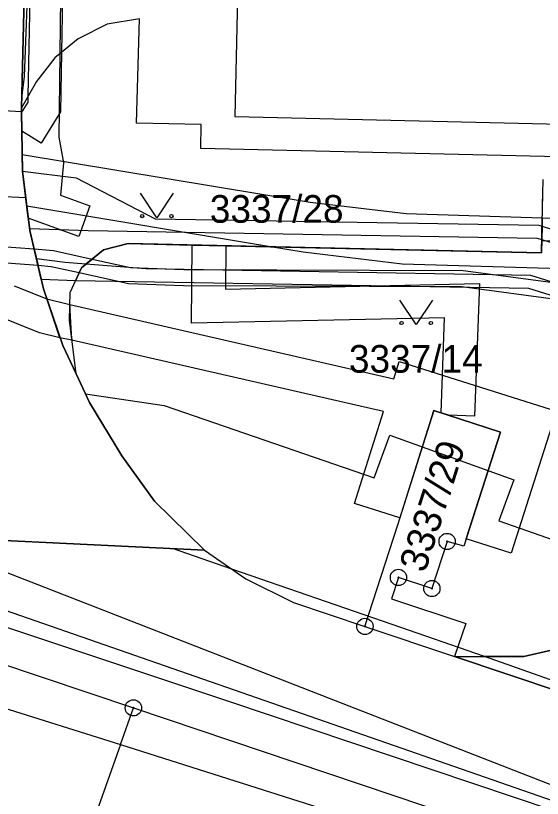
# Model space of a CAD drawing. Extents: x -593183 to -588034, y -1130415 to -1124994.
# Drawn here: x -592289.01 to -592256.65, y -1128440.03 to -1128391.95 of the extents above; entities that cross this region are included whole.
import ezdxf

# ---------------------------------------------------------------- set-up
doc = ezdxf.new("R2010")
doc.units = 0
for name, color, linetype in [('Vrstva 1', 7, 'Continuous'), ('Vrstva 18', 7, 'Continuous'), ('Vrstva 24', 7, 'Continuous'), ('Vrstva 25', 7, 'Continuous'), ('Vrstva 27', 7, 'Continuous'), ('Vrstva 4', 7, 'Continuous')]:
    doc.layers.add(name, color=color, linetype=linetype)

msp = doc.modelspace()

# ---------------------------------------------------------------- linework, layer by layer
at = {"layer": 'Vrstva 1'}
for p, q in [((-592288.65, -1128397.62), (-592288.28, -1128381.55)), ((-592275.23, -1128384.56), (-592275.54, -1128398.15)), ((-592275.54, -1128398.15), (-592237.53, -1128399.02)), ((-592256.71, -1128406.52), (-592256.61, -1128402.02)), ((-592283.61, -1128406.33), (-592282.09, -1128405.95)), ((-592282.09, -1128405.95), (-592256.71, -1128406.52)), ((-592284.96, -1128407.43), (-592283.61, -1128406.33)), ((-592285.66, -1128408.95), (-592284.96, -1128407.43)), ((-592285.71, -1128410.65), (-592285.66, -1128408.95)), ((-592285.3, -1128413.96), (-592285.71, -1128410.65)), ((-592265.54, -1128423.23), (-592263.31, -1128416.2)), ((-592263.31, -1128416.2), (-592259.22, -1128417.54)), ((-592259.22, -1128417.54), (-592261.48, -1128424.53)), ((-592267.55, -1128429.47), (-592265.54, -1128423.23)), ((-592294.22, -1128423.96), (-592277.41, -1128424.79)), ((-592262.5, -1128424.25), (-592263.44, -1128427.14)), ((-592261.48, -1128424.53), (-592262.5, -1128424.25)), ((-592292.81, -1128424.89), (-592233.79, -1128447.89)), ((-592277.41, -1128424.79), (-592274.87, -1128426.54)), ((-592274.87, -1128426.54), (-592271.94, -1128428)), ((-592265.49, -1128426.46), (-592265.91, -1128427.78)), ((-592263.44, -1128427.14), (-592265.49, -1128426.46)), ((-592293.27, -1128427.22), (-592233.79, -1128447.89)), ((-592271.94, -1128428), (-592267.55, -1128429.47)), ((-592265.91, -1128427.78), (-592261.36, -1128429.28)), ((-592293.44, -1128428.22), (-592275.93, -1128434.06)), ((-592267.55, -1128429.47), (-592262.05, -1128431.32)), ((-592261.36, -1128429.28), (-592262.05, -1128431.32)), ((-592294.06, -1128430.35), (-592281.78, -1128434.47)), ((-592257.79, -1128431.31), (-592256.01, -1128430.9)), ((-592262.05, -1128431.32), (-592257.79, -1128431.31)), ((-592262.05, -1128431.32), (-592240.51, -1128438.56)), ((-592275.93, -1128434.06), (-592255.94, -1128440.77)), ((-592282.58, -1128436.73), (-592281.78, -1128434.47)), ((-592281.78, -1128434.47), (-592237.07, -1128449.5)), ((-592282.58, -1128436.73), (-592287.92, -1128451.81))]:
    msp.add_line(p, q, dxfattribs=at)
for points in [[(-592238.04, -1128401.03), (-592277.64, -1128400.11), (-592277.61, -1128398.63), (-592281.59, -1128398.55), (-592281.41, -1128392.14), (-592283.39, -1128392.47), (-592285.17, -1128393.38), (-592286.61, -1128394.54), (-592287.74, -1128396), (-592288.65, -1128397.62)], [(-592285.3, -1128413.96), (-592286.12, -1128412.21), (-592287.31, -1128408.73), (-592288.14, -1128405.15), (-592288.59, -1128401.5), (-592288.65, -1128397.83), (-592288.65, -1128397.62)], [(-592277.41, -1128424.79), (-592280.49, -1128421.77), (-592282.49, -1128418.99), (-592284.48, -1128415.72), (-592285.3, -1128413.96)]]:
    msp.add_lwpolyline(points, dxfattribs=at)
at = {"layer": 'Vrstva 24'}
for centre, radius in [((-592262.5, -1128424.25), 0.5), ((-592262.5, -1128424.25), 0.0327), ((-592265.49, -1128426.46), 0.5), ((-592265.49, -1128426.46), 0.0327), ((-592263.44, -1128427.14), 0.5), ((-592263.44, -1128427.14), 0.0327), ((-592267.55, -1128429.47), 0.5), ((-592267.55, -1128429.47), 0.0327), ((-592281.78, -1128434.47), 0.5), ((-592281.78, -1128434.47), 0.0327)]:
    msp.add_circle(centre, radius, dxfattribs=at)
at = {"layer": 'Vrstva 25'}
for points in [[(-592279.34, -1128402.86), (-592280.34, -1128404.36), (-592281.34, -1128402.86)], [(-592263.4, -1128409.43), (-592264.4, -1128410.93), (-592265.4, -1128409.43)]]:
    msp.add_lwpolyline(points, dxfattribs=at)
for centre in [(-592281.24, -1128404.26), (-592279.44, -1128404.26), (-592265.3, -1128410.83), (-592263.5, -1128410.83)]:
    msp.add_circle(centre, 0.1, dxfattribs=at)
at = {"layer": 'Vrstva 27'}
for p, q in [((-592288.28, -1128381.55), (-592288.65, -1128397.62)), ((-592288.24, -1128396.9), (-592287.98, -1128383.32)), ((-592286.04, -1128386.05), (-592286.19, -1128394.2)), ((-592288.47, -1128395.69), (-592288.26, -1128390.23)), ((-592286.26, -1128390.28), (-592286.3, -1128394.29)), ((-592286.3, -1128394.29), (-592286.36, -1128399.41)), ((-592286.19, -1128394.2), (-592286.26, -1128397.85)), ((-592288.64, -1128397.01), (-592288.47, -1128395.69)), ((-592288.65, -1128397.83), (-592288.64, -1128397.01)), ((-592288.65, -1128397.92), (-592288.25, -1128397.27)), ((-592288.25, -1128397.27), (-592288.24, -1128396.9)), ((-592295.59, -1128397.46), (-592288.65, -1128397.83)), ((-592288.65, -1128397.62), (-592288.65, -1128397.83)), ((-592288.65, -1128397.83), (-592288.59, -1128401.5)), ((-592288.59, -1128401.5), (-592288.65, -1128397.83)), ((-592288.65, -1128397.83), (-592288.59, -1128401.5)), ((-592288.63, -1128399.05), (-592288.65, -1128397.92)), ((-592286.26, -1128397.85), (-592287.44, -1128399.78)), ((-592287.44, -1128399.78), (-592288.63, -1128399.05)), ((-592286.36, -1128399.41), (-592286.08, -1128400.98)), ((-592288.61, -1128400.47), (-592270.91, -1128403.41)), ((-592288.59, -1128401.5), (-592288.61, -1128400.47)), ((-592286.08, -1128400.98), (-592286.25, -1128402.98)), ((-592288.59, -1128401.5), (-592285.29, -1128401.91)), ((-592288.59, -1128401.5), (-592288.39, -1128403.14)), ((-592288.32, -1128403.66), (-592288.59, -1128401.5)), ((-592288.24, -1128404.38), (-592288.59, -1128401.5)), ((-592288.59, -1128401.5), (-592288.14, -1128405.15)), ((-592288.14, -1128405.15), (-592288.59, -1128401.5)), ((-592285.29, -1128401.91), (-592280.45, -1128404.42)), ((-592288.39, -1128403.14), (-592295.44, -1128402.77)), ((-592286.25, -1128402.98), (-592284.45, -1128403.63)), ((-592256.69, -1128405.78), (-592256.62, -1128402.68)), ((-592270.91, -1128403.41), (-592265.02, -1128404.11)), ((-592273.36, -1128406.15), (-592288.32, -1128403.66)), ((-592284.45, -1128403.63), (-592285.14, -1128405.51)), ((-592285.14, -1128405.51), (-592288.24, -1128404.38)), ((-592280.45, -1128404.42), (-592256.86, -1128404.82)), ((-592265.02, -1128404.11), (-592256.66, -1128404.36)), ((-592256.71, -1128406.52), (-592256.66, -1128404.36)), ((-592256.66, -1128404.36), (-592256.71, -1128406.52)), ((-592256.66, -1128404.36), (-592253.52, -1128404.45)), ((-592256.86, -1128404.82), (-592256.67, -1128404.88)), ((-592256.71, -1128406.52), (-592256.67, -1128404.88)), ((-592256.67, -1128404.88), (-592256.71, -1128406.52)), ((-592256.67, -1128404.88), (-592247.29, -1128407.82)), ((-592288.15, -1128405.03), (-592284.55, -1128405.15)), ((-592288.14, -1128405.15), (-592288.15, -1128405.03)), ((-592287.44, -1128408.16), (-592288.14, -1128405.15)), ((-592288.14, -1128405.15), (-592287.31, -1128408.73)), ((-592287.74, -1128406.89), (-592288.14, -1128405.15)), ((-592284.55, -1128405.15), (-592256.99, -1128405.61)), ((-592295.79, -1128405.67), (-592287.88, -1128406.28)), ((-592283.61, -1128406.33), (-592282.09, -1128405.95)), ((-592283.61, -1128406.33), (-592282.09, -1128405.95)), ((-592283.61, -1128406.33), (-592282.09, -1128405.95)), ((-592282.09, -1128405.95), (-592283.61, -1128406.33)), ((-592282.09, -1128405.95), (-592283.61, -1128406.33)), ((-592282.09, -1128405.95), (-592278.17, -1128406.04)), ((-592282.09, -1128405.95), (-592278.17, -1128406.04)), ((-592282.09, -1128405.95), (-592278.17, -1128406.04)), ((-592256.71, -1128406.52), (-592282.09, -1128405.95)), ((-592256.71, -1128406.52), (-592282.09, -1128405.95)), ((-592256.99, -1128405.61), (-592256.69, -1128405.7)), ((-592256.71, -1128406.52), (-592256.69, -1128405.7)), ((-592256.69, -1128405.7), (-592256.71, -1128406.52)), ((-592256.71, -1128406.52), (-592256.69, -1128405.78)), ((-592256.69, -1128405.7), (-592247.73, -1128408.52)), ((-592256.69, -1128405.78), (-592256.69, -1128405.7)), ((-592256.69, -1128405.7), (-592247.73, -1128408.52)), ((-592252.23, -1128405.86), (-592256.69, -1128405.78)), ((-592287.88, -1128406.28), (-592287.64, -1128407.3)), ((-592287.64, -1128407.3), (-592287.88, -1128406.28)), ((-592287.88, -1128406.28), (-592286.68, -1128406.37)), ((-592286.68, -1128406.37), (-592284.31, -1128406.9)), ((-592283.61, -1128406.33), (-592284.96, -1128407.43)), ((-592283.61, -1128406.33), (-592284.7, -1128407.22)), ((-592284.31, -1128406.9), (-592283.61, -1128406.33)), ((-592284.31, -1128406.9), (-592283.61, -1128406.33)), ((-592284.31, -1128406.9), (-592283.61, -1128406.33)), ((-592278.2, -1128410.83), (-592278.17, -1128406.04)), ((-592278.17, -1128406.04), (-592276.1, -1128406.08)), ((-592278.17, -1128406.04), (-592276.1, -1128406.08)), ((-592278.17, -1128406.04), (-592276.1, -1128406.08)), ((-592278.17, -1128406.04), (-592276.1, -1128406.08)), ((-592276.1, -1128406.08), (-592276.12, -1128408.74)), ((-592276.1, -1128406.08), (-592273.36, -1128406.15)), ((-592276.1, -1128406.08), (-592273.36, -1128406.15)), ((-592276.1, -1128406.08), (-592273.36, -1128406.15)), ((-592271.35, -1128406.48), (-592273.36, -1128406.15)), ((-592273.36, -1128406.15), (-592269.11, -1128406.24)), ((-592273.36, -1128406.15), (-592269.11, -1128406.24)), ((-592273.36, -1128406.15), (-592269.11, -1128406.24)), ((-592273.36, -1128406.15), (-592256.71, -1128406.52)), ((-592256.71, -1128406.52), (-592273.36, -1128406.15)), ((-592269.11, -1128406.24), (-592256.71, -1128406.52)), ((-592269.11, -1128406.24), (-592256.71, -1128406.52)), ((-592269.11, -1128406.24), (-592256.71, -1128406.52)), ((-592287.64, -1128407.3), (-592296.15, -1128406.65)), ((-592285.97, -1128407.12), (-592287.74, -1128406.89)), ((-592284.96, -1128407.43), (-592284.31, -1128406.9)), ((-592284.31, -1128406.9), (-592284.96, -1128407.43)), ((-592284.7, -1128407.22), (-592284.31, -1128406.9)), ((-592284.7, -1128407.22), (-592284.31, -1128406.9)), ((-592284.7, -1128407.22), (-592284.31, -1128406.9)), ((-592284.31, -1128406.9), (-592281.96, -1128407.42)), ((-592265.26, -1128407.21), (-592271.35, -1128406.48)), ((-592286.84, -1128407.37), (-592287.64, -1128407.3)), ((-592285.11, -1128407.75), (-592286.84, -1128407.37)), ((-592284.7, -1128407.22), (-592285.97, -1128407.12)), ((-592284.96, -1128407.43), (-592284.7, -1128407.22)), ((-592284.96, -1128407.43), (-592284.7, -1128407.22)), ((-592281.01, -1128407.51), (-592284.7, -1128407.22)), ((-592281.96, -1128407.42), (-592278.67, -1128407.54)), ((-592253.78, -1128407.55), (-592265.26, -1128407.21)), ((-592284.96, -1128407.43), (-592285.33, -1128408.23)), ((-592285.33, -1128408.23), (-592285.11, -1128407.75)), ((-592285.33, -1128408.23), (-592285.11, -1128407.75)), ((-592285.11, -1128407.75), (-592284.96, -1128407.43)), ((-592284.96, -1128407.43), (-592285.11, -1128407.75)), ((-592285.11, -1128407.75), (-592284.96, -1128407.43)), ((-592285.11, -1128407.75), (-592284.96, -1128407.43)), ((-592282.08, -1128408.42), (-592285.11, -1128407.75)), ((-592257.36, -1128407.91), (-592281.01, -1128407.51)), ((-592278.67, -1128407.54), (-592261.52, -1128407.61)), ((-592261.52, -1128407.61), (-592253.87, -1128408.63)), ((-592285.33, -1128408.23), (-592287.44, -1128408.16)), ((-592257.49, -1128408.71), (-592285.33, -1128408.23)), ((-592257.49, -1128408.71), (-592285.33, -1128408.23)), ((-592249.01, -1128410.53), (-592257.36, -1128407.91)), ((-592289.11, -1128408.54), (-592287.1, -1128409.34)), ((-592287.31, -1128408.73), (-592286.12, -1128412.21)), ((-592278.69, -1128408.54), (-592282.08, -1128408.42)), ((-592261.6, -1128408.61), (-592278.69, -1128408.54)), ((-592276.12, -1128408.74), (-592260.52, -1128408.4)), ((-592253.93, -1128409.63), (-592261.6, -1128408.61)), ((-592260.52, -1128408.4), (-592260.82, -1128416.55)), ((-592249.45, -1128411.23), (-592257.49, -1128408.71)), ((-592249.45, -1128411.23), (-592257.49, -1128408.71)), ((-592287.1, -1128409.34), (-592285.68, -1128409.7)), ((-592286.29, -1128411.73), (-592287.1, -1128409.34)), ((-592287.1, -1128409.34), (-592286.29, -1128411.73)), ((-592285.68, -1128409.7), (-592285.71, -1128410.65)), ((-592285.68, -1128409.7), (-592265.77, -1128414.25)), ((-592285.56, -1128411.89), (-592285.68, -1128409.7)), ((-592287.54, -1128411.44), (-592290.11, -1128410.41)), ((-592285.71, -1128410.65), (-592285.56, -1128411.89)), ((-592262.66, -1128410.52), (-592278.2, -1128410.83)), ((-592262.87, -1128416.34), (-592262.66, -1128410.52)), ((-592286.29, -1128411.73), (-592287.54, -1128411.44)), ((-592285.56, -1128411.89), (-592286.29, -1128411.73)), ((-592286.12, -1128412.21), (-592285.3, -1128413.96)), ((-592266.41, -1128416.26), (-592285.56, -1128411.89)), ((-592265.77, -1128414.25), (-592265.44, -1128413.19)), ((-592265.44, -1128413.19), (-592255.79, -1128416.25)), ((-592285.3, -1128413.96), (-592284.48, -1128415.72)), ((-592284.48, -1128415.72), (-592284.73, -1128415.18)), ((-592284.73, -1128415.18), (-592279.89, -1128415.89)), ((-592282.49, -1128418.99), (-592284.48, -1128415.72)), ((-592284.48, -1128415.72), (-592282.49, -1128418.99)), ((-592279.89, -1128415.89), (-592266.99, -1128420.35)), ((-592268.2, -1128421.91), (-592266.41, -1128416.26)), ((-592263.31, -1128416.2), (-592265.4, -1128422.8)), ((-592259.22, -1128417.54), (-592263.31, -1128416.2)), ((-592262.42, -1128416.49), (-592262.87, -1128416.34)), ((-592260.82, -1128416.55), (-592262.42, -1128416.49)), ((-592255.79, -1128416.25), (-592258.56, -1128424.96)), ((-592266.99, -1128420.35), (-592266.03, -1128417.71)), ((-592266.03, -1128417.71), (-592258.41, -1128420.47)), ((-592261.34, -1128424.08), (-592259.22, -1128417.54)), ((-592280.49, -1128421.77), (-592282.49, -1128418.99)), ((-592282.49, -1128418.99), (-592280.49, -1128421.77)), ((-592258.41, -1128420.47), (-592259.33, -1128422.99)), ((-592277.41, -1128424.79), (-592280.49, -1128421.77)), ((-592280.49, -1128421.77), (-592277.41, -1128424.79)), ((-592265.4, -1128422.8), (-592268.2, -1128421.91)), ((-592259.33, -1128422.99), (-592252.18, -1128425.46)), ((-592277.41, -1128424.79), (-592294.22, -1128423.96)), ((-592258.56, -1128424.96), (-592261.34, -1128424.08)), ((-592279.38, -1128424.69), (-592277.41, -1128424.79)), ((-592275.72, -1128425.96), (-592279.38, -1128424.69)), ((-592265.88, -1128429.35), (-592275.72, -1128425.96)), ((-592260.2, -1128431.32), (-592265.88, -1128429.35)), ((-592256.01, -1128430.9), (-592257.79, -1128431.31)), ((-592257.79, -1128431.31), (-592256.01, -1128430.9)), ((-592257.79, -1128431.31), (-592256.01, -1128430.9)), ((-592240.51, -1128438.56), (-592262.05, -1128431.32)), ((-592262.05, -1128431.32), (-592260.2, -1128431.32)), ((-592257.79, -1128431.31), (-592260.2, -1128431.32)), ((-592260.2, -1128431.32), (-592257.79, -1128431.31)), ((-592260.2, -1128431.32), (-592257.79, -1128431.31)), ((-592241, -1128438.15), (-592260.2, -1128431.32))]:
    msp.add_line(p, q, dxfattribs=at)
at = {"layer": 'Vrstva 4'}
for p, q in [((-592293.34, -1128433.33), (-592282.58, -1128436.73)), ((-592282.58, -1128436.73), (-592237.63, -1128450.94))]:
    msp.add_line(p, q, dxfattribs=at)

# ---------------------------------------------------------------- texts
at = {"layer": 'Vrstva 18'}
for s, p in [('3337/28', (-592277.083, -1128404.67)), ('3337/14', (-592268.534, -1128413.88))]:
    msp.add_text(s, height=1.7, dxfattribs=at).set_placement(p)
msp.add_text('3337/29', height=1.7, rotation=72.3, dxfattribs=at).set_placement((-592263.86, -1128426.231))

doc.saveas('drawing.dxf')
